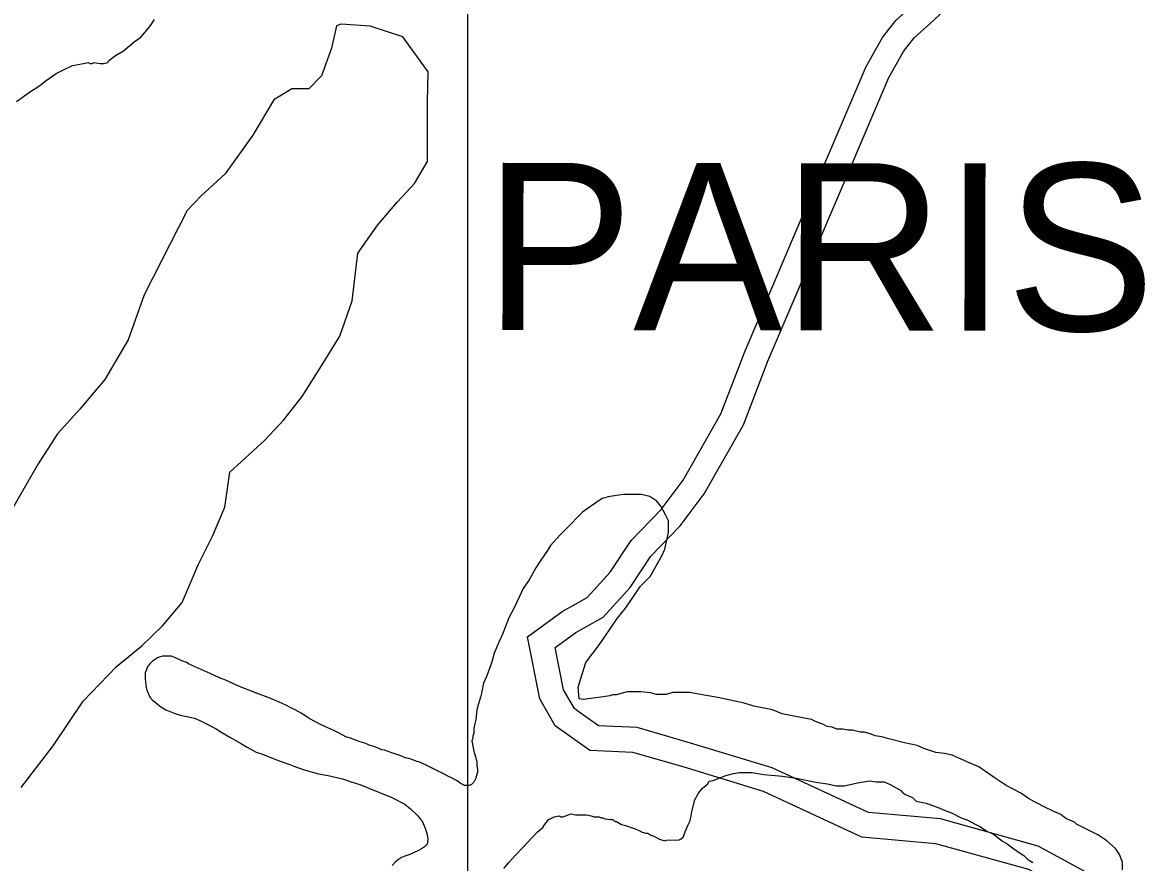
# Model space of a CAD drawing. Extents: x 3263578 to 3301413, y 764927 to 798602.
# Drawn here: x 3287429 to 3288778, y 777256 to 778261 of the extents above; entities that cross this region are included whole.
import ezdxf

# ---------------------------------------------------------------- set-up
doc = ezdxf.new("R2010")
doc.units = 0
for name, color, linetype in [('V-ROAD-CNTR', 7, 'Continuous'), ('V-SITE-VEGE', 7, 'Continuous'), ('V-TOPO-GNAM-IDEN', 7, 'Continuous'), ('V-TOPO-WATR-IDEN', 7, 'Continuous')]:
    doc.layers.add(name, color=color, linetype=linetype)

msp = doc.modelspace()

# ---------------------------------------------------------------- linework, layer by layer
at = {"layer": 'V-ROAD-CNTR'}
for points in [[(3288382.7, 778078.2), (3288438.2, 778208.3), (3288457.7, 778243.1), (3288473.7, 778263.3), (3288498.9, 778286.2), (3288523.5, 778309.4), (3288552.5, 778324.3)], [(3288406.1, 778056.5), (3288465.2, 778195.1), (3288482.7, 778226.4), (3288495.7, 778242.8), (3288519.3, 778264.2), (3288541, 778284.6), (3288570.3, 778299.8)], [(3288287.2, 777852.8), (3288292.4, 777866.2), (3288382.7, 778078.2)], [(3288318.6, 777850.8), (3288320.2, 777855), (3288406.1, 778056.5)], [(3288089.4, 777564.8), (3288104.4, 777573.2), (3288131.9, 777603.5), (3288156.9, 777641.4), (3288192.8, 777678.4), (3288219.3, 777713.6), (3288264.1, 777792.6), (3288287.2, 777852.8)], [(3288100.9, 777536.9), (3288123.3, 777549.4), (3288155.6, 777585.1), (3288180.4, 777622.5), (3288215.6, 777658.8), (3288244.4, 777697.2), (3288291.3, 777779.8), (3288318.6, 777850.8)], [(3288084.2, 777406.7), (3288066.2, 777419.5), (3288047.7, 777452), (3288033.1, 777525.9), (3288074.3, 777556.5), (3288089.4, 777564.8)], [(3288093.2, 777437.1), (3288089, 777440.1), (3288076.2, 777462.6), (3288066.2, 777513.1), (3288090.6, 777531.2), (3288100.9, 777536.9)], [(3288667.3, 777263), (3288643.9, 777275.7), (3288526.9, 777308.1), (3288440.8, 777315.8), (3288325.8, 777369.1), (3288227.8, 777399), (3288164, 777417.5), (3288117.8, 777419.5), (3288093.2, 777437.1)], [(3288653.9, 777236.1), (3288632.6, 777247.7), (3288521.5, 777278.4), (3288433, 777286.4), (3288315.1, 777341), (3288219.3, 777370.3), (3288159.1, 777387.7), (3288107.6, 777389.9), (3288084.2, 777406.7)], [(3288728.4, 777150.8), (3288733.4, 777177.6), (3288732.4, 777195.5), (3288725.9, 777207.6), (3288714.1, 777229.5), (3288698.9, 777245.7), (3288667.3, 777263)]]:
    msp.add_lwpolyline(points, dxfattribs=at)
at = {"layer": 'V-SITE-VEGE'}
for p, q in [((3287582.3, 778257.6), (3287586.9, 778264.6)), ((3287570.6, 778243.6), (3287577.6, 778251.8)), ((3287577.6, 778251.8), (3287582.3, 778257.6)), ((3287804.5, 778256.9), (3287798.5, 778230.1)), ((3287809.6, 778258.8), (3287804.5, 778256.9)), ((3287844.6, 778256.5), (3287809.6, 778258.8)), ((3287884, 778243.7), (3287844.6, 778256.5)), ((3287549.6, 778227.2), (3287562.5, 778237.7)), ((3287562.5, 778237.7), (3287570.6, 778243.6)), ((3287914.1, 778201.8), (3287884, 778243.7)), ((3287540.3, 778221.3), (3287549.6, 778227.2)), ((3287798.5, 778230.1), (3287786.6, 778197)), ((3287477.1, 778203.9), (3287488.6, 778209.4)), ((3287488.6, 778209.4), (3287501.8, 778211.8)), ((3287501.8, 778211.8), (3287507.6, 778213)), ((3287507.6, 778213), (3287510, 778211.9)), ((3287510, 778211.9), (3287512.3, 778211.9)), ((3287512.3, 778211.9), (3287514.6, 778213.1)), ((3287514.6, 778213.1), (3287521.7, 778211.9)), ((3287521.7, 778211.9), (3287526.3, 778211.9)), ((3287526.3, 778211.9), (3287531, 778213.1)), ((3287531, 778213.1), (3287532.2, 778215.4)), ((3287532.2, 778215.4), (3287540.3, 778221.3)), ((3287457.3, 778191.4), (3287469.3, 778199.8)), ((3287469.3, 778199.8), (3287477.1, 778203.9)), ((3287786.6, 778197), (3287771.4, 778181.6)), ((3287913.2, 778166), (3287914.1, 778201.8)), ((3287437.4, 778177.5), (3287449.4, 778185.4)), ((3287449.4, 778185.4), (3287457.3, 778191.4)), ((3287421.8, 778166.4), (3287437.4, 778177.5)), ((3287729.4, 778168.5), (3287704.4, 778126.3)), ((3287751, 778181.6), (3287729.4, 778168.5)), ((3287771.4, 778181.6), (3287751, 778181.6)), ((3287913.3, 778130.6), (3287913.2, 778166)), ((3287913.4, 778094.8), (3287913.3, 778130.6)), ((3287704.4, 778126.3), (3287671.1, 778079.8)), ((3287897.8, 778068.3), (3287913.4, 778094.8)), ((3287671.1, 778079.8), (3287642.5, 778053.6)), ((3287877.4, 778046.5), (3287897.8, 778068.3)), ((3287642.5, 778053.6), (3287625.7, 778036.2)), ((3287625.7, 778036.2), (3287574.3, 777935)), ((3287854.1, 778018.9), (3287877.4, 778046.5)), ((3287830, 777984.9), (3287854.1, 778018.9)), ((3287823.2, 777927.8), (3287830, 777984.9)), ((3287574.3, 777935), (3287555.1, 777881.2)), ((3287808.4, 777885.7), (3287823.2, 777927.8)), ((3287786.5, 777850.4), (3287808.4, 777885.7)), ((3287555.1, 777881.2), (3287527.4, 777833.9)), ((3287763.3, 777813.6), (3287786.5, 777850.4)), ((3287527.4, 777833.9), (3287497.6, 777798.5)), ((3287741.6, 777785.8), (3287763.3, 777813.6)), ((3287497.6, 777798.5), (3287470.7, 777769)), ((3287718.8, 777761.3), (3287741.6, 777785.8)), ((3287470.7, 777769), (3287447.6, 777732.9)), ((3287677, 777723.1), (3287718.8, 777761.3)), ((3287447.6, 777732.9), (3287412.6, 777672)), ((3287670.9, 777681.3), (3287677, 777723.1)), ((3288147.9, 777696.2), (3288131.5, 777693.9)), ((3288168.9, 777696.3), (3288147.9, 777696.2)), ((3288179.4, 777694), (3288168.9, 777696.3)), ((3288122.2, 777691.5), (3288108.2, 777682.1)), ((3288131.5, 777693.9), (3288122.2, 777691.5)), ((3288182.9, 777691.7), (3288179.4, 777694)), ((3288187.6, 777688.2), (3288182.9, 777691.7)), ((3288192.3, 777682.3), (3288187.6, 777688.2)), ((3287656.2, 777646.5), (3287670.9, 777681.3)), ((3288098.9, 777675.1), (3288079.1, 777655.2)), ((3288108.2, 777682.1), (3288098.9, 777675.1)), ((3288198.2, 777671.9), (3288192.3, 777682.3)), ((3288201.7, 777664.9), (3288198.2, 777671.9)), ((3288201.7, 777650.8), (3288201.7, 777664.9)), ((3287639, 777612.3), (3287656.2, 777646.5)), ((3288072.1, 777648.2), (3288060.5, 777635.3)), ((3288079.1, 777655.2), (3288072.1, 777648.2)), ((3288197.1, 777631), (3288201.7, 777650.8)), ((3288057, 777629.4), (3288048.8, 777617.7)), ((3288060.5, 777635.3), (3288057, 777629.4)), ((3288193.6, 777622.8), (3288197.1, 777631)), ((3288048.8, 777617.7), (3288043, 777608.4)), ((3288179.7, 777598.2), (3288193.6, 777622.8)), ((3287620, 777566.9), (3287639, 777612.3)), ((3288043, 777608.4), (3288034.9, 777594.3)), ((3288034.9, 777594.3), (3288027.9, 777583.8)), ((3288168, 777586.5), (3288179.7, 777598.2)), ((3288027.9, 777583.8), (3288017.4, 777561.6)), ((3288150.6, 777560.8), (3288168, 777586.5)), ((3287596.2, 777539), (3287620, 777566.9)), ((3288017.4, 777561.6), (3288010.5, 777548.7)), ((3288010.5, 777548.7), (3288003.5, 777530)), ((3288125, 777525.7), (3288140.1, 777547.9)), ((3288140.1, 777547.9), (3288150.6, 777560.8)), ((3287571.6, 777515.3), (3287596.2, 777539)), ((3288003.5, 777530), (3287998.9, 777520.6)), ((3288118, 777515.1), (3288125, 777525.7)), ((3287541.5, 777490.6), (3287571.6, 777515.3)), ((3287998.9, 777520.6), (3287993.1, 777506.6)), ((3288102.9, 777495.2), (3288118, 777515.1)), ((3287581.6, 777494.1), (3287578.8, 777490.9)), ((3287584.4, 777496.9), (3287581.6, 777494.1)), ((3287588.1, 777499.2), (3287584.4, 777496.9)), ((3287591.3, 777501.1), (3287588.1, 777499.2)), ((3287596.4, 777502.9), (3287591.3, 777501.1)), ((3287606.5, 777503), (3287596.4, 777502.9)), ((3287611.2, 777501.1), (3287606.5, 777503)), ((3287619.5, 777497.5), (3287611.2, 777501.1)), ((3287625, 777495.2), (3287619.5, 777497.5)), ((3287628.3, 777493.3), (3287625, 777495.2)), ((3287990.8, 777497.3), (3287988.4, 777490.3)), ((3287993.1, 777506.6), (3287990.8, 777497.3)), ((3288098.2, 777481.2), (3288102.9, 777495.2)), ((3287501.4, 777449.1), (3287541.5, 777490.6)), ((3287578.8, 777490.9), (3287575.6, 777483)), ((3287575.6, 777483), (3287575.7, 777475.2)), ((3287653.2, 777482.3), (3287628.3, 777493.3)), ((3287664.4, 777476.8), (3287653.2, 777482.3)), ((3287988.4, 777490.3), (3287983.8, 777478.6)), ((3288093.6, 777466), (3288098.2, 777481.2)), ((3287575.7, 777475.2), (3287576.6, 777465.9)), ((3287672.7, 777473.6), (3287664.4, 777476.8)), ((3287686.6, 777467.2), (3287672.7, 777473.6)), ((3287710.6, 777458), (3287686.6, 777467.2)), ((3287980.3, 777470.4), (3287978, 777458.7)), ((3287983.8, 777478.6), (3287980.3, 777470.4)), ((3287576.6, 777465.9), (3287577.1, 777463.6)), ((3287577.1, 777463.6), (3287581.3, 777453.9)), ((3287581.3, 777453.9), (3287584.5, 777450.2)), ((3287719.4, 777454.8), (3287710.6, 777458)), ((3287728.6, 777451.1), (3287719.4, 777454.8)), ((3287976.9, 777454), (3287974.5, 777445.8)), ((3287978, 777458.7), (3287976.9, 777454)), ((3288094.8, 777452), (3288093.6, 777466)), ((3288124, 777454.4), (3288099.5, 777450.9)), ((3288131, 777455.6), (3288124, 777454.4)), ((3288134.5, 777456.8), (3288131, 777455.6)), ((3288139.2, 777456.8), (3288134.5, 777456.8)), ((3288152, 777460.3), (3288139.2, 777456.8)), ((3288168.4, 777460.4), (3288152, 777460.3)), ((3288180.1, 777459.2), (3288168.4, 777460.4)), ((3288187.1, 777456.9), (3288180.1, 777459.2)), ((3288198.7, 777457), (3288187.1, 777456.9)), ((3288206.9, 777459.3), (3288198.7, 777457)), ((3288226.8, 777459.4), (3288206.9, 777459.3)), ((3288246.6, 777455.9), (3288226.8, 777459.4)), ((3288260.7, 777453.6), (3288246.6, 777455.9)), ((3288292.2, 777446.7), (3288260.7, 777453.6)), ((3287465.4, 777395.6), (3287501.4, 777449.1)), ((3287584.5, 777450.2), (3287587.7, 777447.9)), ((3287587.7, 777447.9), (3287594.2, 777442.4)), ((3287594.2, 777442.4), (3287600.2, 777438.7)), ((3287743, 777444.7), (3287728.6, 777451.1)), ((3287750.8, 777440.5), (3287743, 777444.7)), ((3287755, 777438.7), (3287750.8, 777440.5)), ((3287974.5, 777445.8), (3287972.2, 777438.8)), ((3288099.5, 777450.9), (3288094.8, 777452)), ((3288303.9, 777443.2), (3288292.2, 777446.7)), ((3288326.1, 777438.6), (3288303.9, 777443.2)), ((3287600.2, 777438.7), (3287610.4, 777434.6)), ((3287610.4, 777434.6), (3287617.4, 777432.3)), ((3287617.4, 777432.3), (3287627.5, 777430.5)), ((3287627.5, 777430.5), (3287634.5, 777428.7)), ((3287634.5, 777428.7), (3287640.9, 777425.9)), ((3287762.4, 777434.6), (3287755, 777438.7)), ((3287772.6, 777428.1), (3287762.4, 777434.6)), ((3287778.6, 777424.9), (3287772.6, 777428.1)), ((3287971.1, 777427.1), (3287968.8, 777416.6)), ((3287972.2, 777438.8), (3287971.1, 777427.1)), ((3288337.8, 777434), (3288326.1, 777438.6)), ((3288349.5, 777431.7), (3288337.8, 777434)), ((3288360, 777429.4), (3288349.5, 777431.7)), ((3288372.8, 777427.1), (3288360, 777429.4)), ((3288377.5, 777424.8), (3288372.8, 777427.1)), ((3287640.9, 777425.9), (3287650.6, 777421.3)), ((3287650.6, 777421.3), (3287660.4, 777415.8)), ((3287660.4, 777415.8), (3287667.3, 777411.7)), ((3287786.9, 777420.3), (3287778.6, 777424.9)), ((3287801.3, 777413.9), (3287786.9, 777420.3)), ((3287807.8, 777410.7), (3287801.3, 777413.9)), ((3287968.8, 777416.6), (3287968.8, 777410.8)), ((3288386.9, 777421.3), (3288377.5, 777424.8)), ((3288391.6, 777418.9), (3288386.9, 777421.3)), ((3288397.4, 777417.8), (3288391.6, 777418.9)), ((3288403.2, 777415.5), (3288397.4, 777417.8)), ((3288410.2, 777415.5), (3288403.2, 777415.5)), ((3288416.1, 777414.3), (3288410.2, 777415.5)), ((3288421.9, 777414.4), (3288416.1, 777414.3)), ((3288431.3, 777412), (3288421.9, 777414.4)), ((3287667.3, 777411.7), (3287677, 777406.1)), ((3287677, 777406.1), (3287680.3, 777403.8)), ((3287680.3, 777403.8), (3287690.9, 777397.9)), ((3287815.6, 777406.5), (3287807.8, 777410.7)), ((3287821.2, 777404.7), (3287815.6, 777406.5)), ((3287828.6, 777401.9), (3287821.2, 777404.7)), ((3287832.7, 777400.6), (3287828.6, 777401.9)), ((3287838.3, 777398.7), (3287832.7, 777400.6)), ((3287967.7, 777404.9), (3287966.5, 777401.4)), ((3287966.5, 777401.4), (3287968.6, 777389.4)), ((3287968.8, 777410.8), (3287967.6, 777407.3)), ((3287967.6, 777407.3), (3287967.7, 777404.9)), ((3288436, 777412.1), (3288431.3, 777412)), ((3288444.1, 777409.7), (3288436, 777412.1)), ((3288448.8, 777407.4), (3288444.1, 777409.7)), ((3288457, 777406.3), (3288448.8, 777407.4)), ((3288465.2, 777404), (3288457, 777406.3)), ((3288483.9, 777399.3), (3288465.2, 777404)), ((3288499.1, 777395.9), (3288483.9, 777399.3)), ((3287427.3, 777345.6), (3287465.4, 777395.6)), ((3287690.9, 777397.9), (3287697.8, 777394.2)), ((3287697.8, 777394.2), (3287708.5, 777388.2)), ((3287708.5, 777388.2), (3287715.9, 777385.5)), ((3287842, 777397.3), (3287838.3, 777398.7)), ((3287844.8, 777396), (3287842, 777397.3)), ((3287848, 777395.1), (3287844.8, 777396)), ((3287854.5, 777392.8), (3287848, 777395.1)), ((3287858.6, 777390.9), (3287854.5, 777392.8)), ((3287861.9, 777390.5), (3287858.6, 777390.9)), ((3287870.7, 777387.3), (3287861.9, 777390.5)), ((3287881.3, 777383.6), (3287870.7, 777387.3)), ((3287968.6, 777389.4), (3287969.5, 777386.6)), ((3287969.5, 777386.6), (3287970.9, 777382.9)), ((3288507.2, 777392.4), (3288499.1, 777395.9)), ((3288521.3, 777387.8), (3288507.2, 777392.4)), ((3288531.8, 777386.6), (3288521.3, 777387.8)), ((3288541.1, 777384.3), (3288531.8, 777386.6)), ((3287715.9, 777385.5), (3287734.8, 777378.1)), ((3287734.8, 777378.1), (3287748.7, 777373.1)), ((3287748.7, 777373.1), (3287754.7, 777370.8)), ((3287886.8, 777381.3), (3287881.3, 777383.6)), ((3287890.5, 777380.4), (3287886.8, 777381.3)), ((3287893.8, 777379.5), (3287890.5, 777380.4)), ((3287900.7, 777376.7), (3287893.8, 777379.5)), ((3287903, 777376.3), (3287900.7, 777376.7)), ((3287911.8, 777372.6), (3287903, 777376.3)), ((3287918.3, 777369.4), (3287911.8, 777372.6)), ((3287970.9, 777382.9), (3287972.3, 777376)), ((3287972.3, 777376), (3287972.3, 777372.3)), ((3287972.3, 777372.3), (3287973.3, 777366.8)), ((3288559.8, 777376.2), (3288541.1, 777384.3)), ((3288572.7, 777370.4), (3288559.8, 777376.2)), ((3287754.7, 777370.8), (3287765.8, 777367.1)), ((3287765.8, 777367.1), (3287782.9, 777362.1)), ((3287782.9, 777362.1), (3287794.5, 777360.3)), ((3287794.5, 777360.3), (3287811.6, 777356.2)), ((3287926.2, 777365.2), (3287918.3, 777369.4)), ((3287931.2, 777362.9), (3287926.2, 777365.2)), ((3287937.7, 777359.3), (3287931.2, 777362.9)), ((3287941.9, 777357.4), (3287937.7, 777359.3)), ((3287971.9, 777360.7), (3287971, 777357)), ((3287973.3, 777364), (3287971.9, 777360.7)), ((3287973.3, 777366.8), (3287973.3, 777364)), ((3288264.4, 777357.9), (3288270.3, 777360.2)), ((3288270.3, 777360.2), (3288279.6, 777362.6)), ((3288279.6, 777362.6), (3288286.6, 777363.8)), ((3288286.6, 777363.8), (3288301.8, 777363.8)), ((3288301.8, 777363.8), (3288315.8, 777361.5)), ((3288315.8, 777361.5), (3288338, 777359.2)), ((3288338, 777359.2), (3288354.4, 777356.9)), ((3288591.4, 777357.6), (3288572.7, 777370.4)), ((3287811.6, 777356.2), (3287822.2, 777352.5)), ((3287822.2, 777352.5), (3287832.4, 777349.3)), ((3287832.4, 777349.3), (3287843, 777345.1)), ((3287948.8, 777353.8), (3287941.9, 777357.4)), ((3287952.5, 777351), (3287948.8, 777353.8)), ((3287957.6, 777348.2), (3287952.5, 777351)), ((3287963.2, 777348.2), (3287957.6, 777348.2)), ((3287965.9, 777349.2), (3287963.2, 777348.2)), ((3287968.7, 777352), (3287965.9, 777349.2)), ((3287969.6, 777353.8), (3287968.7, 777352)), ((3287971, 777357), (3287969.6, 777353.8)), ((3288242.3, 777345), (3288248.1, 777349.7)), ((3288248.1, 777349.7), (3288250.4, 777353.2)), ((3288250.4, 777353.2), (3288255.1, 777354.3)), ((3288255.1, 777354.3), (3288264.4, 777357.9)), ((3288354.4, 777356.9), (3288377.7, 777352.3)), ((3288377.7, 777352.3), (3288391.7, 777350)), ((3288391.7, 777350), (3288402.3, 777347.7)), ((3288402.3, 777347.7), (3288411.6, 777347.8)), ((3288411.6, 777347.8), (3288417.4, 777348.9)), ((3288417.4, 777348.9), (3288427.9, 777351.3)), ((3288427.9, 777351.3), (3288442, 777353.7)), ((3288442, 777353.7), (3288450.1, 777352.5)), ((3288450.1, 777352.5), (3288459.5, 777352.6)), ((3288459.5, 777352.6), (3288467.7, 777349.1)), ((3288467.7, 777349.1), (3288479.4, 777342.1)), ((3288605.5, 777348.3), (3288591.4, 777357.6)), ((3288623, 777339), (3288605.5, 777348.3)), ((3287843, 777345.1), (3287870.8, 777333.7)), ((3287870.8, 777333.7), (3287886.1, 777325.9)), ((3288233, 777330.9), (3288237.6, 777339.1)), ((3288237.6, 777339.1), (3288242.3, 777345)), ((3288479.4, 777342.1), (3288481.7, 777339.8)), ((3288481.7, 777339.8), (3288485.2, 777337.5)), ((3288485.2, 777337.5), (3288493.4, 777334)), ((3288493.4, 777334), (3288498.1, 777329.3)), ((3288633.5, 777332), (3288623, 777339)), ((3288651.1, 777322.7), (3288633.5, 777332)), ((3287886.1, 777325.9), (3287893, 777320.3)), ((3287893, 777320.3), (3287900.9, 777312.5)), ((3288229.5, 777316.9), (3288233, 777330.9)), ((3288498.1, 777329.3), (3288509.8, 777327)), ((3288509.8, 777327), (3288526.1, 777321.2)), ((3288526.1, 777321.2), (3288530.8, 777318.9)), ((3288530.8, 777318.9), (3288540.2, 777315.4)), ((3288662.8, 777316.9), (3288651.1, 777322.7)), ((3287900.9, 777312.5), (3287905.1, 777307.9)), ((3287905.1, 777307.9), (3287906.4, 777306.1)), ((3287906.4, 777306.1), (3287909.7, 777299.1)), ((3288052.5, 777300), (3288057.8, 777307.1)), ((3288057.8, 777307.1), (3288064.8, 777310.6)), ((3288064.8, 777310.6), (3288070.7, 777311.8)), ((3288070.7, 777311.8), (3288073, 777310.6)), ((3288073, 777310.6), (3288075.4, 777310.6)), ((3288075.4, 777310.6), (3288078.9, 777311.8)), ((3288078.9, 777311.8), (3288084.7, 777314.2)), ((3288084.7, 777314.2), (3288090.5, 777313)), ((3288090.5, 777313), (3288103.4, 777313.1)), ((3288103.4, 777313.1), (3288109.2, 777311.9)), ((3288109.2, 777311.9), (3288112.7, 777310.7)), ((3288112.7, 777310.7), (3288118.6, 777310.8)), ((3288118.6, 777310.8), (3288120.9, 777309.6)), ((3288120.9, 777309.6), (3288123.2, 777309.6)), ((3288123.2, 777309.6), (3288125.6, 777308.4)), ((3288125.6, 777308.4), (3288132.6, 777307.3)), ((3288132.6, 777307.3), (3288134.9, 777307.3)), ((3288134.9, 777307.3), (3288137.3, 777305)), ((3288137.3, 777305), (3288139.6, 777305)), ((3288139.6, 777305), (3288145.5, 777301.5)), ((3288224.9, 777300.5), (3288227.2, 777305.2)), ((3288227.2, 777305.2), (3288228.3, 777309.9)), ((3288228.3, 777309.9), (3288229.5, 777316.9)), ((3288540.2, 777315.4), (3288551.9, 777309.6)), ((3288551.9, 777309.6), (3288557.7, 777307.3)), ((3288557.7, 777307.3), (3288574.1, 777299.2)), ((3288671, 777313.4), (3288662.8, 777316.9)), ((3288676.8, 777308.8), (3288671, 777313.4)), ((3288687.3, 777304.1), (3288676.8, 777308.8)), ((3287909.7, 777299.1), (3287911.1, 777295.9)), ((3287911.1, 777295.9), (3287913, 777289)), ((3288038.6, 777286.1), (3288045.1, 777292.6)), ((3288045.1, 777292.6), (3288051.5, 777298.1)), ((3288051.5, 777298.1), (3288052.5, 777300)), ((3288145.5, 777301.5), (3288150.1, 777300.3)), ((3288150.1, 777300.3), (3288160.6, 777296.9)), ((3288160.6, 777296.9), (3288166.5, 777294.5)), ((3288166.5, 777294.5), (3288170, 777292.2)), ((3288170, 777292.2), (3288174.7, 777291.1)), ((3288219.1, 777286.5), (3288222.5, 777294.7)), ((3288222.5, 777294.7), (3288224.9, 777300.5)), ((3288574.1, 777299.2), (3288583.4, 777293.3)), ((3288583.4, 777293.3), (3288590.4, 777289.9)), ((3288689.7, 777301.8), (3288687.3, 777304.1)), ((3288715.4, 777289), (3288689.7, 777301.8)), ((3287913, 777277.9), (3287909.8, 777274.6)), ((3287913, 777289), (3287913.9, 777283.9)), ((3287913.9, 777283.9), (3287913, 777277.9)), ((3288027.6, 777274.5), (3288038.6, 777286.1)), ((3288174.7, 777291.1), (3288177, 777291.1)), ((3288177, 777291.1), (3288180.5, 777288.7)), ((3288180.5, 777288.7), (3288184, 777287.6)), ((3288184, 777287.6), (3288191, 777284.1)), ((3288191, 777284.1), (3288194.6, 777282.9)), ((3288194.6, 777282.9), (3288196.9, 777281.8)), ((3288196.9, 777281.8), (3288199.2, 777282.9)), ((3288199.2, 777282.9), (3288214.4, 777283)), ((3288214.4, 777283), (3288216.7, 777284.2)), ((3288216.7, 777284.2), (3288219.1, 777286.5)), ((3288590.4, 777289.9), (3288601, 777281.7)), ((3288601, 777281.7), (3288606.8, 777278.2)), ((3288606.8, 777278.2), (3288616.2, 777271.2)), ((3288725.9, 777282.1), (3288715.4, 777289)), ((3288736.5, 777272.7), (3288725.9, 777282.1)), ((3287892.2, 777265.8), (3287886.2, 777263.5)), ((3287901.9, 777270), (3287892.2, 777265.8)), ((3287906.1, 777272.3), (3287901.9, 777270)), ((3287909.8, 777274.6), (3287906.1, 777272.3)), ((3288011, 777256.4), (3288018.8, 777264.8)), ((3288018.8, 777264.8), (3288027.6, 777274.5)), ((3288616.2, 777271.2), (3288626.7, 777264.3)), ((3288741.2, 777265.7), (3288736.5, 777272.7)), ((3288744.7, 777256.4), (3288741.2, 777265.7)), ((3287874.7, 777256.5), (3287871, 777252.4)), ((3287877.5, 777258.8), (3287874.7, 777256.5)), ((3287882.1, 777262.1), (3287877.5, 777258.8)), ((3287886.2, 777263.5), (3287882.1, 777262.1)), ((3288004.6, 777249), (3288011, 777256.4)), ((3288626.7, 777264.3), (3288631.4, 777259.6)), ((3288631.4, 777259.6), (3288637.3, 777256.1)), ((3288744.7, 777247.1), (3288744.7, 777256.4))]:
    msp.add_line(p, q, dxfattribs=at)
at = {"layer": 'V-TOPO-WATR-IDEN'}
msp.add_line((3287961.4, 775807.3), (3287961.4, 780274.3), dxfattribs=at)

# ---------------------------------------------------------------- texts
at = {"layer": 'V-TOPO-GNAM-IDEN'}
msp.add_text('PARISH,', height=200, rotation=359.9292, dxfattribs=at).set_placement((3287981.1, 777893.1))

doc.saveas('drawing.dxf')
